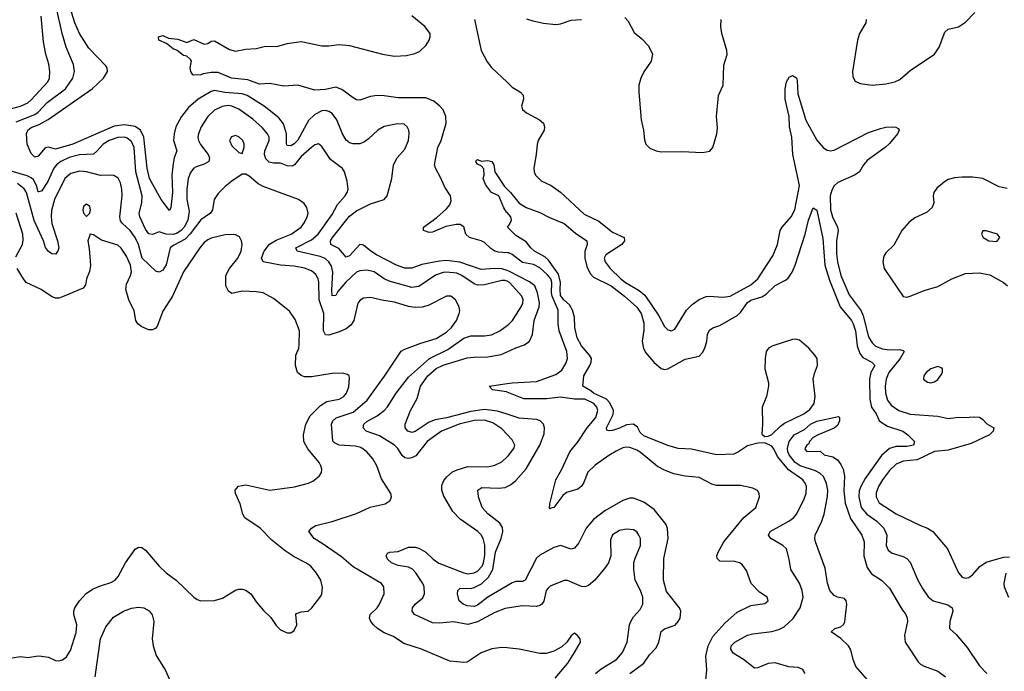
# Model space of a CAD drawing. Header units: inches. Extents: x 1305375 to 1407406, y 744550 to 841633.
# Tile 302 of 509: x 1377183 to 1382874, y 772142 to 775909. Entities that reach past the tile are written whole.
import ezdxf

# ---------------------------------------------------------------- set-up
doc = ezdxf.new("R2010")
doc.units = ezdxf.units.IN
doc.header["$MEASUREMENT"] = 0
doc.layers.add('B3777', color=7, linetype='Continuous')
doc.layers.add('B3787', color=7, linetype='Continuous')

msp = doc.modelspace()

# ---------------------------------------------------------------- linework, layer by layer
at = {"layer": 'B3777', "color": 5}
for points, elevation in [([(1380000, 774459.1), (1379970, 774469.4), (1379930, 774471.4), (1379850, 774465.4), (1379726.8, 774506.8), (1379650, 774517.4), (1379610, 774513.6), (1379507, 774493), (1379450, 774473.1), (1379410, 774472.5), (1379361.1, 774490), (1379246, 774550), (1379213.7, 774570), (1379170, 774606), (1379150, 774609.8), (1379090, 774544.2), (1379070, 774536.5), (1379027.2, 774587.2), (1378982.6, 774610), (1378979.1, 774630), (1378991.8, 774650), (1379090, 774773.4), (1379130, 774803.1), (1379210, 774844.4), (1379289.5, 774870), (1379306.9, 774890), (1379335.1, 774990), (1379343.2, 775070), (1379365.7, 775110), (1379410, 775160.2), (1379429.9, 775210), (1379435, 775250), (1379432.7, 775270), (1379423.5, 775290), (1379405.7, 775305.7), (1379366.7, 775306.7), (1379290, 775291.3), (1379253.5, 775270), (1379200.2, 775219.8), (1379176.6, 775203.4), (1379150, 775192.1), (1379110, 775190.4), (1379090, 775197.2), (1379070, 775211.7), (1379048.8, 775248.8), (1379016.5, 775330), (1378990, 775366.3), (1378970, 775378.6), (1378950, 775383.3), (1378930, 775381.6), (1378890, 775361.7), (1378853.2, 775326.8), (1378790, 775212.2), (1378770, 775191.3), (1378750, 775179.8), (1378730, 775182), (1378726.3, 775190), (1378726, 775250), (1378707.3, 775307.3), (1378681.4, 775341.4), (1378597.1, 775410), (1378498.9, 775470), (1378470, 775480.8), (1378368.4, 775488.4), (1378310, 775499.4), (1378290, 775494.5), (1378215.5, 775450), (1378159.1, 775400.9), (1378117.6, 775350), (1378086.6, 775290), (1378075.7, 775250), (1378072.5, 775210), (1378091.1, 775150), (1378076.2, 775110), (1378070, 775077.2), (1378063.2, 775010), (1378066.9, 774910), (1378056.9, 774823.1), (1378050, 774806.6), (1378000.3, 774870), (1377933.4, 774990), (1377919.7, 775050), (1377901.1, 775230), (1377881.3, 775270), (1377851.3, 775291.3), (1377790, 775301.7), (1377730, 775292.8), (1377490, 775188.6), (1377390, 775161.2), (1377350, 775172.8), (1377330, 775167.3), (1377290, 775119.1), (1377270, 775115.1), (1377250, 775135.9), (1377226.3, 775190), (1377222.7, 775250), (1377229.5, 775270.5), (1377250, 775286.3), (1377296.1, 775303.9), (1377347.2, 775332.8), (1377602.2, 775510), (1377668.2, 775570), (1377690.7, 775610), (1377689.8, 775630), (1377682, 775642), (1377583.5, 775743.5), (1377529.6, 775829.6), (1377503, 775890), (1377460.1, 776030)], 1020), ([(1377162.1, 775317.9), (1377270, 775361.7), (1377290, 775374.7), (1377342.1, 775430), (1377447.7, 775510), (1377490.6, 775570), (1377499.4, 775610), (1377493.4, 775650), (1377451.8, 775750), (1377429.1, 775829.1), (1377396.1, 775976.1)], 1040), ([(1377130, 775393.1), (1377188.6, 775410), (1377230, 775428.6), (1377250, 775445.1), (1377345.2, 775550), (1377355.4, 775570), (1377358.3, 775610), (1377352.1, 775652.1), (1377334.3, 775710), (1377320.7, 775780.7), (1377306.9, 775930)], 1060), ([(1380000, 774562.1), (1379950, 774565.2), (1379930, 774570.6), (1379905.6, 774585.6), (1379870, 774620.1), (1379850.7, 774630.7), (1379782.8, 774650), (1379761.5, 774670), (1379750, 774710.8), (1379730, 774724.2), (1379705.2, 774725.2), (1379646.5, 774713.5), (1379570, 774680.5), (1379550, 774678.4), (1379516.8, 774690), (1379516.8, 774710), (1379593.6, 774766.4), (1379650, 774815.1), (1379670, 774839.3), (1379677.6, 774862.4), (1379672.6, 774890), (1379640.4, 774940.4), (1379616.4, 774996.4), (1379585.9, 775050), (1379580.3, 775070), (1379600.4, 775170), (1379618.8, 775210), (1379648.4, 775310), (1379647, 775350), (1379630, 775387), (1379612.5, 775410), (1379577.2, 775437.2), (1379530, 775457), (1379370, 775456.8), (1379290, 775469.5), (1379250, 775470.4), (1379210, 775464.9), (1379150, 775443.9), (1379130, 775446.6), (1379110, 775456.9), (1379045.3, 775505.3), (1379010, 775519.7), (1378950, 775505.8), (1378890, 775502.3), (1378790, 775531.2), (1378710, 775525.3), (1378630, 775540.3), (1378570, 775536.2), (1378501.2, 775561.2), (1378408, 775570), (1378330, 775602.8), (1378290, 775604.3), (1378243.5, 775596.5), (1378229.8, 775589.8), (1378190, 775587.7), (1378183.7, 775590), (1378172, 775610), (1378169.3, 775630), (1378177.2, 775670), (1378170, 775679), (1378150, 775697.2), (1378130, 775702), (1378094, 775730), (1378070, 775740.5), (1378031.5, 775771.5), (1377987.3, 775790), (1377985.2, 775810), (1378010, 775816.9), (1378042.9, 775802.9), (1378096.7, 775796.7), (1378150, 775777.3), (1378190, 775794), (1378250, 775766.8), (1378270, 775771.3), (1378290, 775784.7), (1378310, 775786), (1378396.7, 775736.7), (1378430, 775727), (1378490, 775738.3), (1378550, 775742.3), (1378603.7, 775756.3), (1378670, 775754.9), (1378730, 775772.1), (1378810, 775783.2), (1378930, 775757.8), (1378970, 775757.1), (1379030, 775765.7), (1379090, 775759.5), (1379279.3, 775710), (1379350, 775698), (1379418.9, 775701.1), (1379467, 775713), (1379494.7, 775725.3), (1379530, 775759), (1379549.8, 775790), (1379556.3, 775810), (1379554.9, 775830), (1379525, 775870), (1379450, 775932.1)], 980), ([(1379812, 775910), (1379850.7, 775730), (1379885.6, 775665.6), (1379910, 775633.4), (1380000, 775547.5)], 980), ([(1380000, 774397.1), (1379990, 774401.7), (1379970, 774401.8), (1379870, 774376.1), (1379830, 774375), (1379810, 774382.1), (1379737.9, 774430), (1379710, 774443), (1379650, 774449.2), (1379630, 774447.3), (1379587, 774433), (1379490, 774366.7), (1379450, 774361.3), (1379318.1, 774398.1), (1379290, 774411.6), (1379231.3, 774451.3), (1379190, 774461.5), (1379150, 774458), (1379130, 774449.2), (1379068.7, 774391.3), (1379022.7, 774337.3), (1379010, 774315.1), (1378990, 774312.3), (1378986.5, 774346.5), (1378992.4, 774450), (1378984.8, 774484.8), (1378970.5, 774510), (1378948.2, 774528.2), (1378920.2, 774540.2), (1378787.1, 774570), (1378779.3, 774590), (1378870, 774636.7), (1378907.8, 774670), (1378990, 774782.3), (1379019.9, 774840.1), (1379063.7, 774890), (1379076.1, 774910), (1379081, 774930), (1379075.8, 774975.8), (1379060.7, 775030), (1379048.2, 775048.2), (1378980.6, 775100.6), (1378930, 775175.1), (1378910, 775192), (1378890, 775186), (1378870, 775169.7), (1378810, 775117.3), (1378772.6, 775070), (1378757.1, 775062.9), (1378730, 775064.3), (1378690, 775079.9), (1378650, 775080.2), (1378625.4, 775085.4), (1378605.3, 775105.3), (1378598.8, 775130), (1378600.6, 775150), (1378625.2, 775210), (1378625, 775230), (1378616, 775250), (1378585.3, 775285.3), (1378530, 775333.2), (1378450, 775391.2), (1378410, 775409.9), (1378390, 775412.2), (1378353.4, 775406.6), (1378310, 775385.7), (1378270, 775349.8), (1378231.4, 775290), (1378215.9, 775250), (1378213.3, 775230), (1378216.8, 775210), (1378227.6, 775187.6), (1378272.2, 775130), (1378279.8, 775110), (1378275.9, 775090), (1378250, 775073.7), (1378202.4, 775057.6), (1378190, 775049.8), (1378170, 775026), (1378157.6, 774990), (1378150, 774928), (1378149.1, 774870), (1378162.4, 774802.4), (1378154.3, 774750), (1378134.2, 774710), (1378116.7, 774690), (1378090, 774673.4), (1378070, 774667.8), (1378029.3, 774669.3), (1377990, 774681.8), (1377950, 774667.8), (1377930, 774671.7), (1377910, 774697.2), (1377877.9, 774770), (1377873.4, 774790), (1377889, 774850), (1377890.3, 774890), (1377854.3, 775030), (1377844.3, 775170), (1377830, 775204.2), (1377804, 775224), (1377789, 775229), (1377750, 775228.1), (1377699.7, 775210), (1377665.5, 775190), (1377630, 775148), (1377610, 775131.2), (1377528.2, 775128.2), (1377470, 775112.1), (1377421.9, 775090), (1377396.8, 775070), (1377380.8, 775050), (1377345.5, 774974.5), (1377310, 774917.3), (1377293.8, 774913.8), (1377290, 774913.3), (1377280.6, 774950), (1377262.9, 774982.9), (1377250, 774995), (1377225.9, 775005.9), (1377074.5, 775050)], 1040), ([(1380000, 774793.6), (1379996.9, 774796.9), (1379981.6, 774821.6), (1379952, 774890), (1379909.3, 774909.3), (1379875.8, 774955.8), (1379862.6, 774990), (1379868.3, 775010), (1379866.6, 775046.6), (1379850, 775065.1), (1379830, 775074), (1379819.3, 775090), (1379823.3, 775096.7), (1379830, 775100.7), (1379850, 775092), (1379890, 775094.6), (1379912.2, 775090), (1379924.2, 775070), (1379930.3, 775030), (1379984.6, 774944.6), (1380000, 774929.6)], 960), ([(1380000, 772277.2), (1379970, 772279.6), (1379911.7, 772271.7), (1379850, 772249.6), (1379770, 772195.1), (1379750, 772194), (1379670, 772201.6), (1379505.2, 772270), (1379403.5, 772303.5), (1379343.1, 772343.1), (1379290, 772365.3), (1379251.8, 772390), (1379227.5, 772410), (1379212.3, 772430), (1379204.5, 772450), (1379208.6, 772471.4), (1379249.8, 772510), (1379263.1, 772530), (1379289.5, 772589.5), (1379287.8, 772630), (1379273.6, 772650), (1379110, 772745.3), (1379043.2, 772803.2), (1378938, 772878), (1378885.1, 772910), (1378855.1, 772950), (1378869.2, 772970), (1378894.9, 772985.1), (1378990, 773008.7), (1379130, 773053.7), (1379209.7, 773090.3), (1379295.3, 773110), (1379325.2, 773130), (1379333.2, 773150), (1379329.3, 773170), (1379273.9, 773253.9), (1379246.8, 773330), (1379225, 773370), (1379190.4, 773410.4), (1379155.5, 773435.5), (1379124, 773444), (1379030.4, 773450.4), (1379002.1, 773462.1), (1378992.7, 773472.7), (1378984.8, 773570), (1378992.9, 773590), (1379012.6, 773607.4), (1379110, 773641), (1379191.1, 773708.9), (1379291.6, 773848.4), (1379387.3, 773992.7), (1379410, 774005.2), (1379501.1, 774038.9), (1379590, 774066.8), (1379650, 774102.8), (1379679.5, 774130), (1379707.2, 774170), (1379724.2, 774210), (1379726.8, 774226.8), (1379723.5, 774250), (1379701.5, 774290), (1379674.5, 774310), (1379650, 774311.6), (1379543.7, 774256.3), (1379510, 774247.2), (1379470, 774245.7), (1379430, 774250.5), (1379350, 774277), (1379285.3, 774285.3), (1379210, 774302.8), (1379170, 774298.9), (1379151.5, 774288.5), (1379137.6, 774270), (1379115.5, 774170), (1379097.7, 774142.3), (1379070, 774121), (1379030, 774104.4), (1378970, 774085.6), (1378950, 774086.9), (1378939.4, 774110), (1378941.8, 774210), (1378914.1, 774290), (1378911.7, 774391.7), (1378908.5, 774410), (1378895.6, 774435.6), (1378870, 774457.4), (1378830, 774472.2), (1378770, 774483.4), (1378690, 774489.2), (1378590, 774508.7), (1378580.4, 774530), (1378595.5, 774570), (1378627.9, 774612.1), (1378665.6, 774634.4), (1378752.1, 774670), (1378810.7, 774710), (1378830, 774736), (1378845.7, 774770), (1378849.8, 774790), (1378843.1, 774823.1), (1378826.6, 774846.6), (1378795.1, 774870), (1378590, 774944.4), (1378560.8, 774960.8), (1378510, 775003.6), (1378490, 775015.1), (1378470, 775015.1), (1378410, 774976.3), (1378370, 774944.7), (1378330, 774904.7), (1378307.2, 774870), (1378298.2, 774810), (1378285.2, 774790), (1378230, 774752.9), (1378169.3, 774670.7), (1378139.3, 774640.7), (1378074, 774606), (1378053.1, 774590), (1378030, 774492.3), (1378010, 774460.4), (1377990, 774449.7), (1377970, 774455.4), (1377891.8, 774530), (1377870.3, 774610), (1377850, 774649), (1377821.8, 774690), (1377778.5, 774730), (1377766.9, 774746.9), (1377761.8, 774770), (1377775.4, 774890), (1377773.8, 774930), (1377765.4, 774965.4), (1377753, 774993), (1377727.6, 775007.6), (1377710, 775011.1), (1377650, 775007.6), (1377570, 775028.9), (1377530, 775032.5), (1377479.7, 775020.3), (1377443.3, 774990), (1377384.7, 774870), (1377366.8, 774806.8), (1377364.6, 774770), (1377369.6, 774730), (1377401.9, 774630), (1377409, 774591), (1377404.4, 774570), (1377390, 774554), (1377370, 774554.7), (1377350, 774568.2), (1377332.7, 774592.7), (1377320.4, 774630), (1377267.8, 774747.8), (1377222.2, 774910), (1377210, 774931.5), (1377170, 774961.3)], 1060), ([(1377162, 774538), (1377199.4, 774610), (1377204.1, 774635.9), (1377200.6, 774670), (1377163.1, 774790)], 1080), ([(1377140, 772220), (1377187.3, 772227.3), (1377230, 772222.6), (1377290, 772231.8), (1377310, 772230.3), (1377350, 772223.1), (1377390, 772205.5), (1377410, 772202), (1377430, 772207.7), (1377453.4, 772226.6), (1377476.6, 772263.4), (1377510, 772366), (1377514, 772410), (1377496.9, 772470), (1377496.3, 772490), (1377503, 772510), (1377528.3, 772550), (1377568.4, 772591.6), (1377603.8, 772616.2), (1377650, 772636.9), (1377710, 772655.6), (1377735.1, 772670), (1377752.6, 772690), (1377794, 772770), (1377850, 772848.2), (1377870, 772859.5), (1377890, 772858), (1377910, 772842), (1377990, 772749.1), (1378030, 772711.8), (1378088.3, 772668.3), (1378190, 772570.6), (1378210, 772557.3), (1378230.5, 772550.5), (1378310, 772552.4), (1378355.2, 772564.8), (1378430, 772610.4), (1378450, 772617.1), (1378470, 772617.6), (1378490, 772611.8), (1378519.3, 772590), (1378550, 772544), (1378592.8, 772492.8), (1378634.2, 772454.2), (1378666.6, 772406.6), (1378690, 772381), (1378730, 772364.7), (1378750, 772364.7), (1378770, 772378), (1378785.2, 772410), (1378779, 772470), (1378783.7, 772476.3), (1378810, 772486.8), (1378850, 772490.7), (1378872.7, 772510), (1378923.3, 772576.7), (1378929.5, 772590.5), (1378934, 772626), (1378924.2, 772670), (1378899.7, 772710), (1378865.1, 772750), (1378838, 772770), (1378770, 772803.5), (1378718.1, 772838.1), (1378640, 772900), (1378572.3, 772970), (1378485.4, 773030), (1378472.3, 773050), (1378456.9, 773110), (1378431.6, 773170), (1378429.6, 773190), (1378447.3, 773212.7), (1378490, 773220.3), (1378630, 773188.4), (1378770.8, 773209.2), (1378852.7, 773230), (1378877.8, 773242.2), (1378914.5, 773270), (1378927.7, 773292.3), (1378929.6, 773310), (1378924.2, 773330), (1378915.1, 773350), (1378848.2, 773428.2), (1378826.2, 773470), (1378823.7, 773510), (1378837.5, 773570), (1378861.6, 773618.4), (1378921.8, 773678.2), (1378959, 773701), (1379030, 773715.2), (1379057.2, 773730), (1379072.3, 773750), (1379086.3, 773786.3), (1379090, 773838), (1379087, 773850), (1379078, 773858), (1379050, 773866.6), (1378990, 773863), (1378870, 773843.5), (1378830, 773843.9), (1378810, 773851.2), (1378789.8, 773870), (1378778, 773910), (1378780.3, 773970), (1378795.8, 774010), (1378798.8, 774030), (1378800.4, 774110), (1378776, 774176), (1378743.3, 774223.3), (1378650, 774297.3), (1378590, 774329.8), (1378550, 774336.1), (1378470, 774338.9), (1378410, 774325.7), (1378390, 774338.9), (1378375.3, 774370), (1378375.3, 774430), (1378396.5, 774470), (1378443.7, 774530), (1378464, 774570), (1378469.8, 774610), (1378466, 774630), (1378454.3, 774654.3), (1378427.1, 774667.1), (1378370, 774664.6), (1378290, 774646), (1378270, 774637.2), (1378250, 774620.4), (1378224.7, 774590), (1378130, 774451.5), (1378066.2, 774310), (1378010, 774224.4), (1377979.6, 774140.4), (1377970, 774126.2), (1377950, 774115.5), (1377930, 774116.5), (1377890, 774134), (1377865.3, 774150), (1377855.3, 774170), (1377845.1, 774225.1), (1377813.7, 774290), (1377796.5, 774350), (1377800.3, 774379.7), (1377823.9, 774430), (1377829.1, 774450.9), (1377824.7, 774490), (1377801.4, 774541.4), (1377770, 774588.7), (1377750, 774605.2), (1377655.3, 774635.3), (1377610, 774665.2), (1377590, 774668.7), (1377576.3, 774630), (1377585.5, 774585.5), (1377592.9, 774487.1), (1377587.2, 774452.8), (1377570.3, 774410), (1377563.7, 774376.3), (1377550, 774357), (1377430, 774306.6), (1377410, 774299.8), (1377390, 774299.8), (1377368, 774308), (1377307.3, 774350), (1377221.3, 774390), (1377204.8, 774410), (1377169.7, 774470)], 1080), ([(1380000, 773511.8), (1379970, 773543.8), (1379918.8, 773578.8), (1379870, 773594.7), (1379810, 773591.2), (1379723.1, 773570), (1379620.8, 773530), (1379537.6, 773470), (1379472, 773388), (1379450, 773375.4), (1379430, 773372.6), (1379410, 773377), (1379393.8, 773390), (1379368.2, 773430), (1379349.8, 773450), (1379262.6, 773502.6), (1379186, 773530), (1379168.7, 773550), (1379171.8, 773570), (1379190, 773585.8), (1379250, 773619.5), (1379290.7, 773649.3), (1379310, 773671.1), (1379359.2, 773750), (1379430, 773842.6), (1379551.6, 773950), (1379658.5, 774001.5), (1379750, 774067.7), (1379790, 774082), (1379870, 774081.4), (1379910, 774087.7), (1379958, 774110), (1380000, 774140.8)], 1040), ([(1380000, 773628.2), (1379945.4, 773645.4), (1379870, 773655.2), (1379790, 773644.3), (1379650, 773607.8), (1379584.1, 773595.9), (1379550, 773583.1), (1379470, 773528.2), (1379450, 773521.9), (1379427.6, 773530), (1379410.9, 773550), (1379410.8, 773570), (1379441.5, 773650), (1379481, 773719), (1379499.2, 773790), (1379542.1, 773850), (1379590, 773892.8), (1379630, 773912.6), (1379770, 773954), (1379810, 773958.9), (1379890, 773959.1), (1379966.7, 773973.3), (1380000, 773988.8)], 1020), ([(1380000, 773755.6), (1379996.8, 773756.8), (1379916, 773770), (1379897, 773790), (1380000, 773805.6)], 980), ([(1380000, 772506.9), (1379990, 772505.3), (1379930, 772482.9), (1379830, 772427.8), (1379772.9, 772412.9), (1379690, 772428.1), (1379610, 772419.7), (1379570, 772422.6), (1379464.7, 772470), (1379452.4, 772490), (1379453.7, 772510), (1379468.5, 772530), (1379512.8, 772567.2), (1379523.9, 772590), (1379521, 772630), (1379513.1, 772650), (1379472.3, 772712.3), (1379453.1, 772733.1), (1379430, 772744.7), (1379370, 772754.2), (1379332.3, 772770), (1379309.7, 772790), (1379300.5, 772810), (1379310, 772824.9), (1379322, 772830), (1379370, 772835.2), (1379430, 772859.3), (1379470, 772859.1), (1379490, 772854.1), (1379530, 772830.8), (1379572.4, 772790), (1379606.7, 772766.7), (1379750, 772711), (1379774.2, 772705.8), (1379810, 772711.2), (1379830, 772721.8), (1379856.6, 772750), (1379864.8, 772770), (1379872, 772812), (1379871.2, 772871.2), (1379863, 772910), (1379850.8, 772930.8), (1379830.9, 772950.9), (1379730, 773020.9), (1379686.7, 773066.7), (1379635, 773155), (1379622.3, 773190), (1379623.1, 773216.9), (1379635, 773245), (1379652.9, 773267.1), (1379685.3, 773294.7), (1379712.3, 773307.7), (1379773.9, 773326.1), (1379890, 773323.8), (1379930, 773334), (1379970, 773353.4), (1380000, 773381.8)], 1040), ([(1380000, 772636.9), (1379888.8, 772571.2), (1379830, 772524.4), (1379810, 772516.6), (1379770, 772520.8), (1379746.3, 772530), (1379722.6, 772550), (1379713.7, 772590), (1379715.1, 772610), (1379730, 772622.6), (1379790, 772621.5), (1379810, 772625.9), (1379851.5, 772648.5), (1379892.7, 772687.3), (1379917.6, 772730), (1379933.6, 772830), (1379966.8, 772910), (1379976.2, 772950), (1379973.5, 772973.5), (1379958.8, 772998.8), (1379890, 773051.9), (1379856.5, 773090), (1379834.6, 773150), (1379831.1, 773190), (1379855.3, 773204.7), (1379950, 773200.6), (1379990, 773205.5), (1380000, 773210.2)], 1020), ([(1377620.4, 772110), (1377651.1, 772330), (1377681.2, 772398.8), (1377724.9, 772455.1), (1377784.2, 772490), (1377830, 772506.3), (1377870, 772513.4), (1377900.7, 772510), (1377932.3, 772492.3), (1377948.5, 772468.5), (1377957.8, 772430), (1377949.4, 772330), (1377954, 772290), (1377973, 772233), (1378023.7, 772150), (1378051.3, 772091.3)], 1060)]:
    msp.add_lwpolyline(points, dxfattribs=dict(at, elevation=elevation))
for points, elevation in [([(1378430, 775238.7), (1378407.5, 775232.5), (1378395.5, 775210), (1378410, 775179.1), (1378450, 775142), (1378470, 775136), (1378481.6, 775170), (1378480.5, 775190), (1378472.4, 775210), (1378450, 775231.2)], 1060), ([(1377570, 774842), (1377552, 774830), (1377547.7, 774810), (1377552, 774790), (1377570, 774772), (1377588, 774790), (1377592.3, 774810), (1377588, 774830)], 1080)]:
    msp.add_lwpolyline(points, close=True, dxfattribs=dict(at, elevation=elevation))
at = {"layer": 'B3787', "color": 5}
for points, elevation in [([(1382076, 775910), (1382073.1, 775890), (1382036.5, 775830), (1382024.7, 775790), (1381996.1, 775610), (1381998.5, 775578.5), (1382012.7, 775552.7), (1382040.4, 775540.4), (1382110, 775531), (1382190, 775539.1), (1382240.7, 775550), (1382270, 775563.5), (1382330, 775615.9), (1382470, 775708.9), (1382497.6, 775750), (1382530, 775837.6), (1382550, 775854.6), (1382610, 775867.2), (1382650, 775894.9), (1382703.9, 775950)], 1020), ([(1380113.2, 775913.2), (1380150, 775901.5), (1380211.2, 775888.8), (1380281.5, 775881.5), (1380310, 775884.4), (1380370, 775906), (1380430, 775909.4)], 1020), ([(1380681.5, 775921.5), (1380700.5, 775900.5), (1380735.6, 775835.6), (1380779.1, 775799.1), (1380817.5, 775757.5), (1380840.3, 775710), (1380833.4, 775670), (1380790, 775607.3), (1380773.2, 775570), (1380762.7, 775530), (1380761.3, 775490), (1380774.7, 775330), (1380789.1, 775270), (1380793.7, 775213.7), (1380802, 775190), (1380826, 775166), (1380862.8, 775150), (1380890, 775144.9), (1381010, 775146.7), (1381130, 775142), (1381171.3, 775148.7), (1381190, 775170.8), (1381213.1, 775250), (1381216.3, 775283.7), (1381211.6, 775350), (1381219.8, 775450), (1381223.1, 775470), (1381249.1, 775530.9), (1381253, 775647), (1381272.3, 775707.7), (1381269.8, 775730), (1381241.3, 775830), (1381236.3, 775870), (1381237.5, 775910)], 1020), ([(1380000, 775547.5), (1380030, 775518.9), (1380078.7, 775490), (1380093.4, 775473.4), (1380094.4, 775450), (1380082.8, 775410), (1380089, 775390), (1380111.8, 775370), (1380188, 775330), (1380210.3, 775310), (1380216, 775290), (1380214, 775270), (1380179.1, 775210), (1380173.4, 775190), (1380169.1, 775130), (1380155.2, 775050), (1380156, 775030), (1380163.7, 775010), (1380198, 774978), (1380254.4, 774950), (1380310, 774912.4), (1380445, 774785), (1380530, 774744.2), (1380610, 774680.2), (1380677, 774650), (1380679, 774630), (1380663.9, 774610), (1380570.2, 774550), (1380561.6, 774530), (1380566.7, 774510), (1380596.5, 774470), (1380657.4, 774410), (1380683.8, 774390), (1380764.2, 774344.2), (1380797.2, 774317.2), (1380877, 774197), (1380910, 774134.9), (1380930, 774116.4), (1380950, 774110.4), (1380970, 774120.5), (1381037.2, 774230), (1381070, 774262.2), (1381110, 774291), (1381150, 774308.5), (1381169.2, 774310.8), (1381250, 774305.2), (1381289.9, 774310.1), (1381410, 774376.8), (1381448.9, 774411.1), (1381537, 774543), (1381563.4, 774610), (1381578.9, 774690), (1381590.8, 774710), (1381642.9, 774770), (1381662.8, 774810), (1381689.9, 774950), (1381651.8, 775130), (1381646.9, 775230), (1381632.9, 775290), (1381630.6, 775350), (1381607.7, 775450), (1381606.6, 775510), (1381615.1, 775550), (1381630, 775576.9), (1381650, 775586), (1381672.8, 775572.8), (1381677.6, 775557.6), (1381681.2, 775481.2), (1381727.2, 775327.2), (1381790, 775212.3), (1381828.6, 775168.6), (1381850, 775154.7), (1381870, 775150.2), (1381890, 775154.2), (1382090, 775256.3), (1382159.1, 775280.9), (1382190, 775288.1), (1382230, 775290.1), (1382248.1, 775288.1), (1382260, 775280), (1382266, 775270), (1382256.9, 775250), (1382210, 775193.5), (1382186.3, 775170), (1382083.6, 775096.4), (1382060.6, 775070), (1382036.2, 775030), (1382009, 775010), (1381912, 774968), (1381890.5, 774949.5), (1381876.4, 774923.6), (1381868.3, 774890), (1381868.9, 774810), (1381880.6, 774770), (1381909.5, 774710), (1381914.1, 774690), (1381904.2, 774630), (1381904.6, 774555.4), (1381909.2, 774510), (1381929.7, 774430), (1381978, 774318), (1382046.3, 774226.3), (1382057.7, 774197.7), (1382090, 774075.6), (1382110, 774040.2), (1382130, 774021.9), (1382170, 774005.7), (1382210, 774001.1), (1382270, 774002.8), (1382290, 773996.9), (1382295.9, 773990), (1382271.9, 773950), (1382207.6, 773870), (1382191.6, 773830), (1382185.4, 773790), (1382186.9, 773750), (1382198.4, 773710), (1382220.2, 773680.2), (1382264.4, 773650), (1382330, 773629.6), (1382490, 773616.3), (1382550, 773604), (1382610, 773611.6), (1382648.5, 773608.5), (1382693.7, 773613.7), (1382730, 773611.5), (1382750, 773598.4), (1382772.8, 773572.8), (1382814, 773550), (1382810.3, 773530), (1382788.5, 773510), (1382681.7, 773458.3), (1382550, 773420.3), (1382470, 773413.2), (1382370, 773363.9), (1382290, 773357.7), (1382250, 773340.5), (1382210, 773303.9), (1382169.6, 773250), (1382146.1, 773210), (1382134.2, 773174.2), (1382132.9, 773150), (1382150, 773116.5), (1382250, 773052.1), (1382390, 772984.7), (1382430.2, 772970.2), (1382461.1, 772950), (1382545.3, 772850), (1382610, 772710.6), (1382630, 772687), (1382650, 772680.3), (1382670, 772684.9), (1382690, 772699.5), (1382732.5, 772747.5), (1382770, 772772.4), (1382870, 772802), (1382904.5, 772804.5)], 980), ([(1382890, 774933.1), (1382843.5, 774943.5), (1382750, 774990.8), (1382690, 774998), (1382630, 774998), (1382585.9, 774994.1), (1382550, 774984.4), (1382527.6, 774972.4), (1382484, 774936), (1382466.4, 774910), (1382463.2, 774890), (1382466.2, 774850), (1382457.3, 774822.7), (1382424.9, 774795.1), (1382356.7, 774763.3), (1382323, 774737), (1382280.9, 774690), (1382234.7, 774605.3), (1382190, 774560.5), (1382178.7, 774541.3), (1382172.2, 774510), (1382179.2, 774470), (1382289.3, 774309.3), (1382310, 774304.6), (1382330.3, 774310.3), (1382410, 774343.2), (1382490, 774367), (1382570, 774411), (1382650, 774441), (1382730, 774445.7), (1382790, 774434.2), (1382868.5, 774390), (1382893.1, 774370)], 1020), ([(1380000, 774929.6), (1380020.2, 774910), (1380070, 774849), (1380110, 774823.6), (1380190, 774795.3), (1380244.8, 774764.8), (1380330, 774730.3), (1380395.8, 774675.8), (1380461.3, 774630), (1380463.1, 774610), (1380450.6, 774569.4), (1380450.6, 774530), (1380462.2, 774482.2), (1380481.1, 774441.1), (1380500.6, 774420.6), (1380601.6, 774370), (1380679.8, 774310), (1380750, 774247.8), (1380775.2, 774210), (1380790, 774156.3), (1380790, 774114), (1380780.4, 774050), (1380788.5, 774008.5), (1380802.6, 773982.6), (1380848.4, 773928.4), (1380890, 773892.9), (1380910, 773886.4), (1380930, 773890.2), (1381030, 773946.5), (1381110, 773963.5), (1381130, 773984.2), (1381142.9, 774010), (1381155, 774050), (1381159.5, 774090), (1381170, 774114.9), (1381190, 774127.8), (1381230, 774140.5), (1381330, 774199.6), (1381350, 774217.3), (1381390, 774274.4), (1381410, 774287.2), (1381473.3, 774306.7), (1381497, 774323), (1381550, 774373.3), (1381610, 774403.7), (1381624.4, 774415.6), (1381647.9, 774450), (1381665.5, 774490), (1381723.4, 774670), (1381742.1, 774750), (1381770, 774820.5), (1381790, 774807.3), (1381824.3, 774644.3), (1381837.7, 774490), (1381863.6, 774403.6), (1381925.3, 774250), (1381990, 774170.1), (1382000.4, 774150), (1382013.7, 774110), (1382023.1, 774023.1), (1382038.6, 773978.6), (1382056.5, 773956.5), (1382109, 773930), (1382125.6, 773910), (1382103.4, 773870), (1382095, 773830), (1382096, 773716), (1382105.9, 773670), (1382133, 773630), (1382151.3, 773591.3), (1382161.7, 773581.7), (1382199.1, 773559.1), (1382288.4, 773530), (1382317, 773510), (1382354.9, 773470), (1382350, 773449.2), (1382310, 773442.3), (1382250, 773441.2), (1382210, 773429.9), (1382164.2, 773390), (1382070, 773256.5), (1382044, 773210), (1382035.5, 773184.5), (1382032.4, 773150), (1382046.8, 773090), (1382080.1, 773050), (1382136.8, 773010), (1382177.9, 772970), (1382194.3, 772930), (1382191.8, 772870), (1382202.4, 772842.4), (1382226, 772826), (1382290, 772806), (1382310, 772794.3), (1382330, 772773.7), (1382374.2, 772670), (1382400.6, 772620.6), (1382433.1, 772573.1), (1382463.8, 772550), (1382547.2, 772527.2), (1382573.1, 772510), (1382576.9, 772490), (1382558.3, 772430), (1382557.1, 772390), (1382595.8, 772355.8), (1382660, 772280), (1382730, 772173), (1382772.4, 772130)], 960), ([(1381723.1, 772130), (1381710, 772152.4), (1381683.4, 772163.4), (1381628.6, 772168.6), (1381550, 772190.6), (1381510, 772188), (1381450, 772162.4), (1381430, 772159.5), (1381366.6, 772210), (1381307, 772247), (1381293.3, 772270), (1381295.1, 772290), (1381316.9, 772310), (1381390, 772351), (1381420.7, 772359.3), (1381530, 772371.7), (1381570, 772383.1), (1381601.4, 772398.6), (1381653, 772447), (1381694, 772510), (1381711, 772570), (1381706.6, 772610), (1381690, 772652.1), (1381641, 772730), (1381630.8, 772790.8), (1381614.3, 772850), (1381593.3, 772870), (1381525.1, 772910), (1381511.2, 772930), (1381520.5, 772950), (1381628.4, 773010), (1381655.6, 773030), (1381672.9, 773050), (1381713.8, 773130), (1381728.2, 773170), (1381731.4, 773210), (1381723.8, 773230), (1381708.7, 773250), (1381626.5, 773306.5), (1381563.3, 773383.3), (1381544.3, 773424.3), (1381530, 773444.2), (1381490, 773462.2), (1381450, 773460.9), (1381390, 773445.4), (1381338, 773410), (1381310, 773396.9), (1381210, 773394.3), (1381067, 773427), (1380990, 773430.8), (1380930, 773446.8), (1380790, 773503), (1380770, 773523.5), (1380753.7, 773553.7), (1380730, 773570.5), (1380690, 773566.3), (1380650, 773547.1), (1380610, 773534.8), (1380590, 773531.5), (1380576.5, 773536.5), (1380575.4, 773550), (1380614.2, 773625.8), (1380614.9, 773650), (1380594.9, 773694.9), (1380575.8, 773715.8), (1380500.3, 773750), (1380484, 773764), (1380437.6, 773790), (1380444.5, 773850), (1380478.2, 773910), (1380486.3, 773930), (1380487.8, 773950), (1380477.3, 773970), (1380430, 774024.2), (1380404.8, 774070), (1380391.1, 774128.9), (1380389.2, 774190), (1380378.5, 774230), (1380360.3, 774260.3), (1380328.8, 774290), (1380310, 774315.1), (1380306.2, 774350), (1380308.9, 774390), (1380297, 774437), (1380239.4, 774519.4), (1380219, 774539), (1380159.5, 774570), (1380137, 774590), (1380110, 774625.2), (1380050, 774661.2), (1380002, 774710), (1380014.8, 774725.2), (1380026, 774750), (1380022, 774770), (1380000, 774793.6)], 960), ([(1380000, 773805.6), (1380029.2, 773810), (1380170, 773817.1), (1380282.7, 773857.3), (1380316.8, 773883.2), (1380339.4, 773920.6), (1380348.7, 773950), (1380345.6, 773990), (1380302.1, 774110), (1380296.1, 774150), (1380295.6, 774230), (1380261.3, 774310), (1380257.5, 774330), (1380258, 774390), (1380252.8, 774410), (1380234.7, 774434.7), (1380190, 774474.5), (1380153.1, 774493.1), (1380090, 774505), (1380030, 774551.2), (1380010, 774561.5), (1380000, 774562.1)], 980), ([(1380000, 773988.8), (1380050, 774012.1), (1380100.5, 774030), (1380129.2, 774050.8), (1380146.9, 774090), (1380156.6, 774170), (1380186.5, 774250), (1380187.2, 774272.8), (1380176.7, 774330), (1380161.5, 774370), (1380130, 774394.3), (1380010, 774455.7), (1380000, 774459.1)], 1020), ([(1380000, 774140.8), (1380010, 774148.1), (1380031.7, 774170), (1380082.6, 774250), (1380091.4, 774270), (1380094, 774290), (1380086.2, 774310), (1380015.2, 774390), (1380000, 774397.1)], 1040), ([(1381149.8, 772090), (1381155.1, 772150), (1381149.1, 772230), (1381162.4, 772290), (1381190, 772343.2), (1381259.5, 772420.5), (1381330, 772484.7), (1381410, 772521.7), (1381490, 772534.8), (1381509, 772550), (1381504, 772570), (1381460.1, 772600.1), (1381411.1, 772650), (1381384.6, 772724.6), (1381359.9, 772759.9), (1381343.7, 772770), (1381316.8, 772776.8), (1381230, 772778.7), (1381213.6, 772793.6), (1381213, 772810), (1381220.4, 772830), (1381253.5, 772890), (1381368.8, 773031.2), (1381438, 773090), (1381459.6, 773150), (1381458, 773170), (1381447.6, 773187.6), (1381420.8, 773200.8), (1381350, 773216.4), (1381210, 773216.2), (1381184, 773224), (1381110, 773262.2), (1381029.9, 773269.9), (1380963.6, 773283.6), (1380910, 773304.5), (1380870, 773326.8), (1380770, 773409.8), (1380750, 773421.4), (1380710, 773436.8), (1380690, 773437.4), (1380670, 773433.5), (1380630, 773414.6), (1380587.7, 773390), (1380510, 773334.2), (1380466.8, 773293.2), (1380442.6, 773230), (1380428.4, 773210), (1380410, 773196), (1380343.3, 773176.7), (1380321.6, 773158.4), (1380270, 773088.3), (1380254.3, 773085.7), (1380250, 773080.7), (1380246.2, 773086.2), (1380247.3, 773110), (1380281.2, 773250), (1380314, 773306), (1380363.1, 773410), (1380411.6, 773470), (1380462.7, 773550), (1380513.6, 773610), (1380524.2, 773650), (1380519.9, 773670), (1380502.1, 773690), (1380450, 773715.8), (1380390, 773715.7), (1380310, 773726.2), (1380230, 773717.6), (1380097.6, 773717.6), (1380000, 773755.6)], 980), ([(1380000, 773210.2), (1380020.4, 773219.6), (1380050, 773245), (1380110, 773312.8), (1380190.5, 773450), (1380214.6, 773514.6), (1380217, 773550), (1380211.2, 773570), (1380191.9, 773590), (1380170, 773597.3), (1380070, 773606.2), (1380000, 773628.2)], 1020), ([(1382097, 772077), (1382016.2, 772170), (1381999.9, 772210), (1381987.1, 772267.1), (1381974, 772290), (1381930, 772331.5), (1381874, 772370), (1381895.3, 772390), (1381930, 772399.6), (1381945.7, 772414.3), (1381952.2, 772430), (1381963.8, 772530), (1381959.7, 772550), (1381950, 772562.4), (1381910, 772571.3), (1381890, 772580.5), (1381866, 772610), (1381852.3, 772652.3), (1381838.5, 772738.5), (1381782.2, 772890), (1381778.5, 772910), (1381781.5, 772930), (1381819.5, 773010), (1381833.1, 773050), (1381852, 773152), (1381853.7, 773190), (1381847.3, 773227.3), (1381828.3, 773268.3), (1381807.8, 773287.8), (1381782, 773302), (1381693.7, 773330), (1381664.7, 773350), (1381630, 773392.6), (1381622.4, 773410), (1381620.5, 773430), (1381630.8, 773470), (1381659.2, 773510), (1381719.7, 773540.3), (1381754.7, 773570), (1381790, 773588.9), (1381915.5, 773615.5), (1381921, 773610), (1381921.3, 773590), (1381910, 773563.7), (1381890, 773547), (1381798, 773510), (1381770, 773494), (1381747.7, 773470), (1381743.5, 773456.5), (1381732, 773450), (1381722, 773430), (1381723.6, 773423.6), (1381732.7, 773412.7), (1381810, 773414), (1381832.7, 773392.7), (1381882.8, 773382.8), (1381910, 773364), (1381930, 773338), (1381943.2, 773310), (1381951.4, 773270), (1381946.1, 773186.1), (1381954.4, 773114.4), (1381984.6, 773024.6), (1382051.4, 772930), (1382063.6, 772890), (1382062.6, 772810), (1382082.3, 772742.3), (1382106.4, 772706.4), (1382164.2, 772670), (1382210, 772622), (1382280.9, 772500.9), (1382304.2, 772470), (1382312.7, 772450), (1382314, 772430), (1382297.8, 772350), (1382301.1, 772310), (1382376.6, 772196.6), (1382390, 772182.7), (1382410, 772172.3), (1382490, 772143.1), (1382533.4, 772110)], 940), ([(1380000, 773381.8), (1380008.7, 773390), (1380039.3, 773430), (1380044.5, 773450), (1380030, 773479.7), (1380000, 773511.8)], 1040), ([(1380709.8, 772130), (1380789.8, 772190), (1380823.2, 772236.8), (1380861.9, 772278.1), (1380876.5, 772310), (1380890, 772372), (1380910, 772388), (1380971.1, 772408.9), (1380989.8, 772430), (1380999.8, 772450), (1381005.1, 772490), (1380997.7, 772510), (1380922.6, 772602.6), (1380903.6, 772670), (1380906.6, 772793.4), (1380931.5, 772910), (1380927.5, 772967.5), (1380919.3, 772990), (1380850, 773077.8), (1380790, 773119.8), (1380730, 773142.9), (1380710, 773142.9), (1380670, 773129.9), (1380565.8, 773070), (1380500.1, 773019.9), (1380457.7, 772970), (1380414.4, 772885.6), (1380390, 772853.5), (1380370, 772847.7), (1380310, 772868.9), (1380270, 772857), (1380190, 772813.7), (1380170, 772795.9), (1380104, 772670), (1380090, 772662.3), (1380050, 772660.4), (1380030, 772654.6), (1380000, 772636.9)], 1020), ([(1380511.4, 772130), (1380544, 772156), (1380633.5, 772210), (1380667.7, 772250), (1380693.5, 772310), (1380708.7, 772410), (1380715.6, 772430), (1380730, 772457), (1380770, 772499.5), (1380785.3, 772530), (1380784.8, 772570), (1380770.8, 772610), (1380741.4, 772670), (1380732.5, 772730), (1380732.7, 772770), (1380737.8, 772790), (1380771.5, 772870), (1380770.7, 772910), (1380762.6, 772930), (1380750, 772947.6), (1380730, 772959.1), (1380690, 772963.9), (1380650, 772956.1), (1380610, 772931.1), (1380597.2, 772902.8), (1380599.6, 772810), (1380587.4, 772770), (1380564.2, 772735.8), (1380507.4, 772670), (1380470, 772637.7), (1380450, 772629.8), (1380430, 772632.1), (1380350, 772666.3), (1380330, 772667.9), (1380250, 772634.8), (1380237.1, 772622.9), (1380226.9, 772610), (1380213, 772547), (1380201.5, 772530), (1380190, 772522), (1380170, 772517.5), (1380090, 772521.2), (1380000, 772506.9)], 1040), ([(1382883.2, 772710), (1382871.5, 772650), (1382873.1, 772630), (1382898.9, 772570)], 980), ([(1380278.2, 772101.8), (1380351.3, 772190), (1380389.4, 772250), (1380424, 772310), (1380422, 772330), (1380408, 772350), (1380390, 772362), (1380370, 772348), (1380346, 772310), (1380316.7, 772283.3), (1380270, 772258), (1380226, 772246), (1380190, 772245.2), (1380070, 772269.5), (1380015.9, 772275.9), (1380000, 772277.2)], 1060)]:
    msp.add_lwpolyline(points, dxfattribs=dict(at, elevation=elevation))
for points, elevation in [([(1382770, 774689), (1382750, 774688), (1382742.8, 774670), (1382751, 774650), (1382784.7, 774630), (1382830, 774627.7), (1382848.7, 774650), (1382835.3, 774670)], 1040), ([(1381670, 774062.5), (1381650, 774060.7), (1381536.4, 774023.6), (1381510.8, 774010), (1381496.8, 773990), (1381491, 773950), (1381490.6, 773890), (1381511.5, 773810), (1381511.5, 773790), (1381500.1, 773730), (1381475.4, 773670), (1381477.2, 773570), (1381472.4, 773512.4), (1381490, 773499.6), (1381510, 773501.1), (1381530, 773511.3), (1381580.4, 773559.6), (1381603.9, 773576.1), (1381716.3, 773630), (1381750, 773656.3), (1381775.6, 773690), (1381781.4, 773730), (1381769.9, 773830), (1381776.3, 773863.7), (1381794.2, 773910), (1381791.7, 773950), (1381779.9, 773970), (1381743.4, 774010), (1381690, 774057.2)], 960), ([(1382490, 773903.5), (1382448.5, 773890), (1382421.7, 773870), (1382408.1, 773850), (1382407.7, 773830), (1382430, 773813.1), (1382450, 773810.3), (1382470, 773816.1), (1382490, 773829.2), (1382510, 773855.5), (1382516.1, 773870), (1382516.9, 773890), (1382510, 773897.4)], 1020)]:
    msp.add_lwpolyline(points, close=True, dxfattribs=dict(at, elevation=elevation))

doc.saveas('drawing.dxf')
